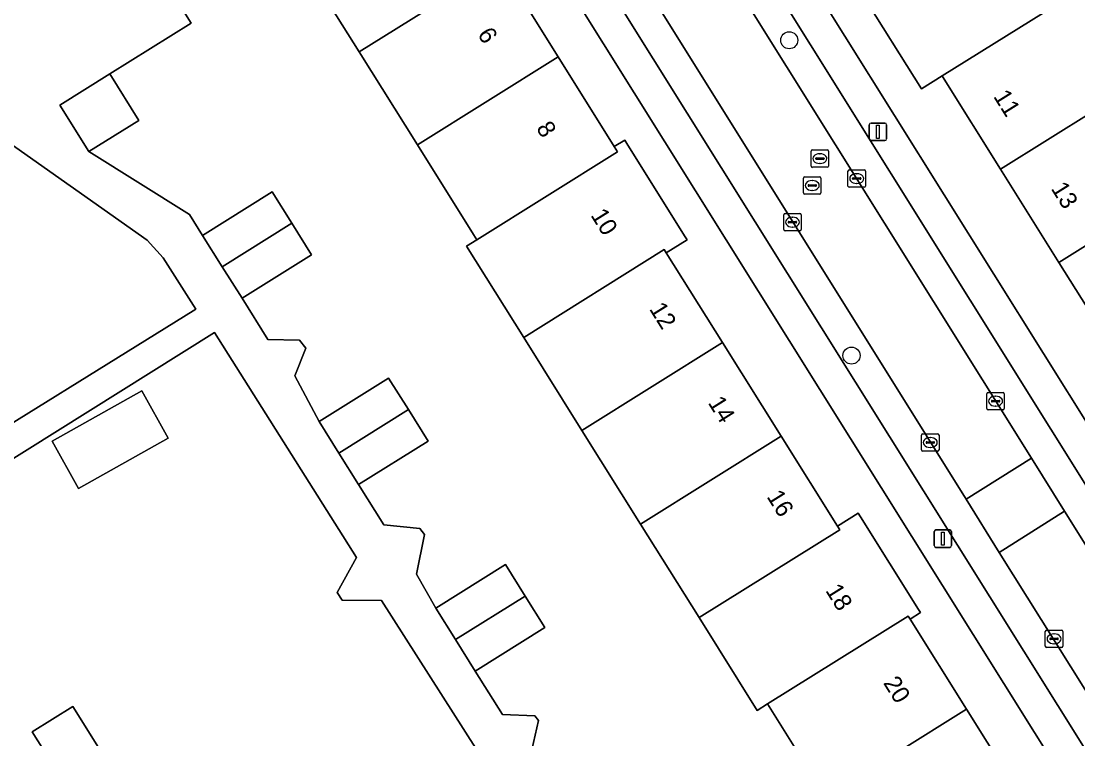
# Model space of a CAD drawing. Extents: x 159664 to 160323, y 385312 to 386115.
# Drawn here: x 159729.1 to 159789.6, y 385837.6 to 385878.7 of the extents above; entities that cross this region are included whole.
import ezdxf

# ---------------------------------------------------------------- set-up
doc = ezdxf.new("R2010")
doc.units = 0
for name, color, linetype in [('IMGEO_Boom', 7, 'Continuous'), ('IMGEO_Erf', 7, 'Continuous'), ('IMGEO_Kolk', 7, 'Continuous'), ('IMGEO_Lichtmast', 7, 'Continuous'), ('IMGEO_Pand', 7, 'Continuous'), ('IMGEO_Pand_nummerreeks', 7, 'Continuous'), ('IMGEO_Parkeervlak_open', 7, 'Continuous'), ('IMGEO_Rijbaan_lokaal_open', 7, 'Continuous'), ('IMGEO_Rioolput', 7, 'Continuous'), ('IMGEO_Voetpad_open', 7, 'Continuous')]:
    doc.layers.add(name, color=color, linetype=linetype)

msp = doc.modelspace()

# ---------------------------------------------------------------- linework, layer by layer
at = {"layer": 'IMGEO_Boom'}
for centre in [(159773.122, 385877.604), (159776.686, 385859.535)]:
    msp.add_circle(centre, 0.489, dxfattribs=at)
at = {"layer": 'IMGEO_Erf'}
for points in [[(159791.799, 385859.713), (159788.568, 385864.879), (159785.226, 385870.22), (159781.999, 385875.376), (159781.883, 385875.561), (159780.697, 385874.82), (159777.238, 385880.349), (159777.832, 385880.72), (159774.615, 385885.877), (159771.397, 385891.031), (159770.803, 385890.661), (159770.686, 385890.851), (159767.471, 385895.998), (159767.235, 385896.373), (159767.829, 385896.744), (159764.489, 385902.087), (159762.082, 385900.584), (159799.061, 385841.468)], [(159788.93, 385835.134), (159751.956, 385894.264)], [(159775.221, 385834.242), (159771.881, 385839.579), (159771.289, 385839.209), (159767.964, 385844.521), (159764.607, 385849.886), (159761.25, 385855.252), (159757.919, 385860.575), (159754.645, 385865.807), (159755.239, 385866.178), (159755.053, 385866.475), (159751.836, 385871.617), (159748.504, 385876.938), (159745.257, 385882.121)], [(159756.666, 385881.832), (159759.896, 385876.657), (159763.107, 385871.513), (159763.701, 385871.884), (159763.887, 385871.586), (159767.156, 385866.351), (159767.27, 385866.169), (159766.082, 385865.428), (159769.302, 385860.287), (159772.661, 385854.922), (159775.887, 385849.77), (159777.075, 385850.511), (159777.206, 385850.301), (159780.526, 385844.985), (159780.633, 385844.814), (159780.04, 385844.443), (159783.276, 385839.278), (159786.733, 385833.76)], [(159737.198, 385881.275), (159738.882, 385878.585), (159734.216, 385875.672), (159735.875, 385873.013), (159733.025, 385871.234), (159738.778, 385867.622), (159739.528, 385866.427), (159743.511, 385868.923), (159744.64, 385867.121), (159745.772, 385865.316), (159741.789, 385862.82), (159743.263, 385860.467), (159745.089, 385860.419), (159745.435, 385859.97), (159744.81, 385858.369), (159746.2, 385855.754), (159750.182, 385858.25), (159751.314, 385856.444), (159752.445, 385854.639), (159748.463, 385852.143), (159749.908, 385849.839), (159751.977, 385849.637), (159752.235, 385849.291), (159751.777, 385847.007), (159752.887, 385845.068), (159756.872, 385847.559), (159758.001, 385845.754), (159759.13, 385843.95), (159755.144, 385841.458), (159756.703, 385838.963), (159758.56, 385838.903), (159758.773, 385838.63), (159758.279, 385836.531)], [(159708.629, 385843.25), (159739.153, 385862.198), (159737.275, 385865.144), (159736.353, 385866.149), (159719.037, 385878.37)], [(159730.423, 385836.946), (159729.78, 385837.969), (159732.097, 385839.423), (159733.573, 385837.072)]]:
    msp.add_lwpolyline(points, dxfattribs=at)
for points in [[(159749.78, 385845.505), (159747.52, 385845.517), (159747.246, 385845.967), (159748.353, 385847.97), (159740.221, 385860.856), (159709.605, 385841.691), (159725.533, 385816.246), (159727.547, 385813.028), (159757.404, 385831.429), (159757.978, 385832.141), (159757.978, 385832.633)], [(159730.916, 385854.633), (159736.049, 385857.512), (159737.567, 385854.806), (159732.434, 385851.927)]]:
    msp.add_lwpolyline(points, close=True, dxfattribs=at)
at = {"layer": 'IMGEO_Kolk'}
for p, q in [((159776.486, 385869.254), (159776.486, 385870.106)), ((159776.561, 385870.18), (159777.413, 385870.18)), ((159776.974, 385869.96), (159776.999, 385869.96)), ((159777.487, 385870.106), (159777.487, 385869.254)), ((159776.745, 385869.674), (159776.745, 385869.686)), ((159777.183, 385869.637), (159776.785, 385869.637)), ((159776.788, 385869.723), (159777.186, 385869.723)), ((159776.997, 385869.4), (159776.972, 385869.4)), ((159777.229, 385869.686), (159777.229, 385869.674)), ((159777.413, 385869.18), (159776.561, 385869.18)), ((159772.807, 385866.755), (159772.807, 385867.607)), ((159772.882, 385867.681), (159773.734, 385867.681)), ((159773.808, 385867.607), (159773.808, 385866.755)), ((159773.066, 385867.175), (159773.066, 385867.187)), ((159773.504, 385867.138), (159773.106, 385867.138)), ((159773.109, 385867.224), (159773.507, 385867.224)), ((159773.318, 385866.901), (159773.293, 385866.901)), ((159773.295, 385867.461), (159773.32, 385867.461)), ((159773.55, 385867.187), (159773.55, 385867.175)), ((159773.734, 385866.681), (159772.882, 385866.681)), ((159784.437, 385856.499), (159784.437, 385857.351)), ((159784.512, 385857.425), (159785.364, 385857.425)), ((159785.438, 385857.351), (159785.438, 385856.499)), ((159784.696, 385856.919), (159784.696, 385856.931)), ((159785.134, 385856.882), (159784.736, 385856.882)), ((159784.739, 385856.968), (159785.137, 385856.968)), ((159784.948, 385856.645), (159784.923, 385856.645)), ((159784.925, 385857.205), (159784.95, 385857.205)), ((159785.18, 385856.931), (159785.18, 385856.919)), ((159785.364, 385856.425), (159784.512, 385856.425)), ((159780.698, 385854.13), (159780.698, 385854.982)), ((159780.773, 385855.056), (159781.625, 385855.056)), ((159781.186, 385854.836), (159781.211, 385854.836)), ((159781.699, 385854.982), (159781.699, 385854.13)), ((159780.957, 385854.55), (159780.957, 385854.562)), ((159781.395, 385854.513), (159780.997, 385854.513)), ((159781, 385854.599), (159781.398, 385854.599)), ((159781.209, 385854.276), (159781.184, 385854.276)), ((159781.441, 385854.562), (159781.441, 385854.55)), ((159781.625, 385854.056), (159780.773, 385854.056)), ((159787.786, 385842.88), (159787.786, 385843.732)), ((159787.861, 385843.806), (159788.713, 385843.806)), ((159788.045, 385843.3), (159788.045, 385843.312)), ((159788.088, 385843.349), (159788.486, 385843.349)), ((159788.274, 385843.586), (159788.299, 385843.586)), ((159788.529, 385843.312), (159788.529, 385843.3)), ((159788.787, 385843.732), (159788.787, 385842.88)), ((159788.713, 385842.806), (159787.861, 385842.806)), ((159788.483, 385843.263), (159788.085, 385843.263)), ((159788.297, 385843.026), (159788.272, 385843.026))]:
    msp.add_line(p, q, dxfattribs=at)
for points in [[(159776.486, 385869.254), (159776.486, 385870.106)], [(159776.561, 385870.18), (159777.413, 385870.18)], [(159777.487, 385870.106), (159777.487, 385869.254)], [(159777.413, 385869.18), (159776.561, 385869.18)], [(159772.807, 385866.755), (159772.807, 385867.607)], [(159772.882, 385867.681), (159773.734, 385867.681)], [(159773.808, 385867.607), (159773.808, 385866.755)], [(159773.734, 385866.681), (159772.882, 385866.681)], [(159784.437, 385856.499), (159784.437, 385857.351)], [(159784.512, 385857.425), (159785.364, 385857.425)], [(159785.438, 385857.351), (159785.438, 385856.499)], [(159785.364, 385856.425), (159784.512, 385856.425)], [(159780.698, 385854.13), (159780.698, 385854.982)], [(159780.773, 385855.056), (159781.625, 385855.056)], [(159781.699, 385854.982), (159781.699, 385854.13)], [(159781.625, 385854.056), (159780.773, 385854.056)], [(159787.786, 385842.88), (159787.786, 385843.732)], [(159787.861, 385843.806), (159788.713, 385843.806)], [(159788.787, 385843.732), (159788.787, 385842.88)], [(159788.713, 385842.806), (159787.861, 385842.806)]]:
    msp.add_lwpolyline(points, dxfattribs=at)
for centre, radius, start, end in [((159776.563, 385870.104), 0.0765, 91.55205, 178.44795), ((159776.563, 385870.104), 0.0765, 91.55205, 178.44795), ((159777.411, 385870.104), 0.0765, 1.55205, 88.44795), ((159777.411, 385870.104), 0.0765, 1.55205, 88.44795), ((159776.785, 385869.683), 0.0403, 85.87752, 175.75265), ((159776.782, 385869.673), 0.0366, 178.93798, 274.71019), ((159777.186, 385869.68), 0.043, 264.86636, 352.45326), ((159777.19, 385869.685), 0.0386, 1.73085, 96.63898), ((159776.563, 385869.256), 0.0765, 181.55205, 268.44795), ((159776.563, 385869.256), 0.0765, 181.55205, 268.44795), ((159777.411, 385869.256), 0.0765, 271.55205, 358.44795), ((159777.411, 385869.256), 0.0765, 271.55205, 358.44795), ((159772.884, 385867.605), 0.0765, 91.55205, 178.44795), ((159772.884, 385867.605), 0.0765, 91.55205, 178.44795), ((159773.732, 385867.605), 0.0765, 1.55205, 88.44795), ((159773.732, 385867.605), 0.0765, 1.55205, 88.44795), ((159773.106, 385867.184), 0.0403, 85.87752, 175.75265), ((159773.103, 385867.174), 0.0366, 178.93798, 274.71019), ((159773.507, 385867.181), 0.043, 264.86636, 352.45326), ((159773.511, 385867.186), 0.0386, 1.73085, 96.63898), ((159772.884, 385866.757), 0.0765, 181.55205, 268.44795), ((159772.884, 385866.757), 0.0765, 181.55205, 268.44795), ((159773.732, 385866.757), 0.0765, 271.55205, 358.44795), ((159773.732, 385866.757), 0.0765, 271.55205, 358.44795), ((159784.514, 385857.349), 0.0765, 91.55205, 178.44795), ((159784.514, 385857.349), 0.0765, 91.55205, 178.44795), ((159785.362, 385857.349), 0.0765, 1.55205, 88.44795), ((159785.362, 385857.349), 0.0765, 1.55205, 88.44795), ((159784.736, 385856.928), 0.0403, 85.87752, 175.75265), ((159784.733, 385856.918), 0.0366, 178.93798, 274.71019), ((159785.137, 385856.925), 0.043, 264.86636, 352.45326), ((159785.141, 385856.93), 0.0386, 1.73085, 96.63898), ((159784.514, 385856.501), 0.0765, 181.55205, 268.44795), ((159784.514, 385856.501), 0.0765, 181.55205, 268.44795), ((159785.362, 385856.501), 0.0765, 271.55205, 358.44795), ((159785.362, 385856.501), 0.0765, 271.55205, 358.44795), ((159780.775, 385854.98), 0.0765, 91.55205, 178.44795), ((159780.775, 385854.98), 0.0765, 91.55205, 178.44795), ((159781.623, 385854.98), 0.0765, 1.55205, 88.44795), ((159781.623, 385854.98), 0.0765, 1.55205, 88.44795), ((159780.997, 385854.559), 0.0403, 85.87752, 175.75265), ((159780.994, 385854.549), 0.0366, 178.93798, 274.71019), ((159781.398, 385854.556), 0.043, 264.86636, 352.45326), ((159781.402, 385854.561), 0.0386, 1.73085, 96.63898), ((159780.775, 385854.132), 0.0765, 181.55205, 268.44795), ((159780.775, 385854.132), 0.0765, 181.55205, 268.44795), ((159781.623, 385854.132), 0.0765, 271.55205, 358.44795), ((159781.623, 385854.132), 0.0765, 271.55205, 358.44795), ((159787.863, 385843.73), 0.0765, 91.55205, 178.44795), ((159787.863, 385843.73), 0.0765, 91.55205, 178.44795), ((159788.085, 385843.309), 0.0403, 85.87752, 175.75265), ((159788.49, 385843.311), 0.0386, 1.73085, 96.63898), ((159788.711, 385843.73), 0.0765, 1.55205, 88.44795), ((159788.711, 385843.73), 0.0765, 1.55205, 88.44795), ((159787.863, 385842.882), 0.0765, 181.55205, 268.44795), ((159787.863, 385842.882), 0.0765, 181.55205, 268.44795), ((159788.082, 385843.299), 0.0366, 178.93798, 274.71019), ((159788.486, 385843.306), 0.043, 264.86636, 352.45326), ((159788.711, 385842.882), 0.0765, 271.55205, 358.44795), ((159788.711, 385842.882), 0.0765, 271.55205, 358.44795)]:
    msp.add_arc(centre, radius, start, end, dxfattribs=at)
for centre, major_axis, ratio, start_param, end_param in [((159776.973, 385869.68), (-0.387, 0.002), 0.722429, 4.712389, 7.853982), ((159776.998, 385869.68), (-0.39, 0.002), 0.717154, 1.570796, 4.712389), ((159773.294, 385867.181), (-0.387, 0.002), 0.722429, 4.712389, 7.853982), ((159773.319, 385867.181), (-0.39, 0.002), 0.717154, 1.570796, 4.712389), ((159784.924, 385856.925), (-0.387, 0.002), 0.722429, 4.712389, 7.853982), ((159784.949, 385856.925), (-0.39, 0.002), 0.717154, 1.570796, 4.712389), ((159781.185, 385854.556), (-0.387, 0.002), 0.722429, 4.712389, 7.853982), ((159781.21, 385854.556), (-0.39, 0.002), 0.717154, 1.570796, 4.712389), ((159788.273, 385843.306), (-0.387, 0.002), 0.722429, 4.712389, 7.853982), ((159788.298, 385843.306), (-0.39, 0.002), 0.717154, 1.570796, 4.712389)]:
    msp.add_ellipse(centre, major_axis=major_axis, ratio=ratio, start_param=start_param, end_param=end_param, dxfattribs=at)
at = {"layer": 'IMGEO_Lichtmast'}
for p, q in [((159777.708, 385871.956), (159777.708, 385872.756)), ((159777.708, 385872.756), (159777.708, 385871.956)), ((159777.808, 385872.856), (159778.598, 385872.856)), ((159778.598, 385872.856), (159777.808, 385872.856)), ((159778.698, 385872.756), (159778.698, 385871.956)), ((159778.698, 385871.956), (159778.698, 385872.756)), ((159778.598, 385871.856), (159777.808, 385871.856)), ((159777.808, 385871.856), (159778.598, 385871.856)), ((159781.423, 385848.648), (159781.423, 385849.448)), ((159781.423, 385849.448), (159781.423, 385848.648)), ((159781.523, 385849.548), (159782.313, 385849.548)), ((159782.313, 385849.548), (159781.523, 385849.548)), ((159782.413, 385849.448), (159782.413, 385848.648)), ((159782.413, 385848.648), (159782.413, 385849.448)), ((159782.313, 385848.548), (159781.523, 385848.548)), ((159781.523, 385848.548), (159782.313, 385848.548))]:
    msp.add_line(p, q, dxfattribs=at)
for points in [[(159778.128, 385872.731), (159778.278, 385872.731), (159778.278, 385871.981), (159778.128, 385871.981), (159778.128, 385872.731)], [(159781.843, 385849.423), (159781.993, 385849.423), (159781.993, 385848.673), (159781.843, 385848.673), (159781.843, 385849.423)]]:
    msp.add_lwpolyline(points, dxfattribs=at)
for centre, start, end in [((159777.808, 385872.756), 90, 180), ((159777.808, 385872.756), 90, 180), ((159778.598, 385872.756), 0, 90), ((159778.598, 385872.756), 360, 90), ((159777.808, 385871.956), 180, 270), ((159777.808, 385871.956), 180, 270), ((159778.598, 385871.956), 270, 0), ((159778.598, 385871.956), 270, 0), ((159781.523, 385849.448), 90, 180), ((159781.523, 385849.448), 90, 180), ((159782.313, 385849.448), 0, 90), ((159782.313, 385849.448), 360, 90), ((159781.523, 385848.648), 180, 270), ((159781.523, 385848.648), 180, 270), ((159782.313, 385848.648), 270, 0), ((159782.313, 385848.648), 270, 0)]:
    msp.add_arc(centre, 0.1, start, end, dxfattribs=at)
at = {"layer": 'IMGEO_Pand'}
for points in [[(159753.688, 385887.912), (159753.094, 385887.541), (159745.023, 385882.494), (159745.257, 385882.121), (159748.504, 385876.938), (159756.572, 385881.983), (159757.165, 385882.354)], [(159786.514, 385886.125), (159785.921, 385885.754), (159777.832, 385880.72), (159777.238, 385880.349), (159780.697, 385874.82), (159781.883, 385875.561), (159789.957, 385880.601)], [(159756.666, 385881.832), (159756.572, 385881.983), (159748.504, 385876.938), (159751.836, 385871.617), (159759.896, 385876.657)], [(159789.957, 385880.601), (159781.883, 385875.561), (159781.999, 385875.376), (159785.226, 385870.22), (159793.289, 385875.254)], [(159763.293, 385871.215), (159763.107, 385871.513), (159759.896, 385876.657), (159751.836, 385871.617), (159755.053, 385866.475), (159755.239, 385866.178)], [(159735.875, 385873.013), (159734.216, 385875.672), (159731.365, 385873.892), (159733.025, 385871.234)], [(159785.226, 385870.22), (159788.568, 385864.879), (159796.621, 385869.907), (159793.289, 385875.254)], [(159767.27, 385866.169), (159767.156, 385866.351), (159763.887, 385871.586), (159763.701, 385871.884), (159763.107, 385871.513), (159763.293, 385871.215), (159755.239, 385866.178), (159754.645, 385865.807), (159757.919, 385860.575), (159765.969, 385865.609), (159766.082, 385865.428)], [(159800.005, 385864.476), (159796.621, 385869.907), (159788.568, 385864.879), (159791.799, 385859.713), (159791.961, 385859.455)], [(159743.511, 385868.923), (159739.528, 385866.427), (159740.658, 385864.626), (159744.64, 385867.121)], [(159741.789, 385862.82), (159745.772, 385865.316), (159744.64, 385867.121), (159740.658, 385864.626)], [(159766.082, 385865.428), (159765.969, 385865.609), (159757.919, 385860.575), (159761.25, 385855.252), (159769.302, 385860.287)], [(159772.661, 385854.922), (159769.302, 385860.287), (159761.25, 385855.252), (159764.607, 385849.886)], [(159751.314, 385856.444), (159750.182, 385858.25), (159746.2, 385855.754), (159747.331, 385853.948)], [(159730.916, 385854.633), (159732.434, 385851.927), (159737.567, 385854.806), (159736.049, 385857.512)], [(159752.445, 385854.639), (159751.314, 385856.444), (159747.331, 385853.948), (159748.463, 385852.143)], [(159775.887, 385849.77), (159772.661, 385854.922), (159764.607, 385849.886), (159767.964, 385844.521), (159776.019, 385849.559)], [(159780.633, 385844.814), (159780.526, 385844.985), (159777.206, 385850.301), (159777.075, 385850.511), (159775.887, 385849.77), (159776.019, 385849.559), (159767.964, 385844.521), (159771.289, 385839.209), (159771.881, 385839.579), (159779.933, 385844.614), (159780.04, 385844.443)], [(159758.001, 385845.754), (159756.872, 385847.559), (159752.887, 385845.068), (159754.016, 385843.263)], [(159755.144, 385841.458), (159759.13, 385843.95), (159758.001, 385845.754), (159754.016, 385843.263)], [(159780.04, 385844.443), (159779.933, 385844.614), (159771.881, 385839.579), (159775.221, 385834.242), (159783.276, 385839.278)], [(159725.165, 385839.985), (159718.061, 385835.526), (159720.309, 385831.935), (159720.818, 385832.253), (159722.25, 385829.965), (159729.463, 385834.492), (159733.573, 385837.072), (159732.097, 385839.423), (159729.78, 385837.969), (159730.423, 385836.946), (159728.525, 385835.755), (159727.751, 385836.987), (159727.349, 385836.736), (159725.268, 385840.05)], [(159786.733, 385833.76), (159783.276, 385839.278), (159775.221, 385834.242), (159773.526, 385833.182), (159775.293, 385830.356), (159770.808, 385827.55), (159772.494, 385824.856)]]:
    msp.add_lwpolyline(points, close=True, dxfattribs=at)
at = {"layer": 'IMGEO_Parkeervlak_open'}
for points in [[(159744.818, 385921.16), (159786.993, 385853.661)], [(159785.139, 385848.258), (159783.248, 385851.302), (159741.032, 385918.933)], [(159741.034, 385915.456), (159751.377, 385898.907), (159753.743, 385895.078), (159790.443, 385836.375), (159792.83, 385832.57), (159829.402, 385773.998), (159831.787, 385770.18), (159850.746, 385739.72), (159852.33, 385740.71), (159841.328, 385758.304), (159807.874, 385811.971), (159785.139, 385848.258)], [(159797.238, 385840.688), (159760.579, 385899.376)], [(159786.993, 385853.661), (159788.888, 385850.614)], [(159788.888, 385850.614), (159845.062, 385760.744)]]:
    msp.add_lwpolyline(points, dxfattribs=at)
at = {"layer": 'IMGEO_Rijbaan_lokaal_open'}
for points in [[(159744.818, 385921.16), (159744.511, 385921.664), (159740.787, 385919.315), (159741.032, 385918.933), (159783.248, 385851.302), (159786.993, 385853.661)], [(159783.248, 385851.302), (159785.139, 385848.258), (159788.888, 385850.614), (159786.993, 385853.661)], [(159788.888, 385850.614), (159785.139, 385848.258), (159807.874, 385811.971), (159841.328, 385758.304), (159845.062, 385760.744)]]:
    msp.add_lwpolyline(points, close=True, dxfattribs=at)
at = {"layer": 'IMGEO_Rioolput'}
for p, q in [((159774.377, 385870.398), (159774.377, 385871.25)), ((159774.452, 385871.324), (159775.304, 385871.324)), ((159775.378, 385871.25), (159775.378, 385870.398)), ((159774.636, 385870.818), (159774.636, 385870.83)), ((159775.074, 385870.781), (159774.676, 385870.781)), ((159774.679, 385870.867), (159775.077, 385870.867)), ((159774.888, 385870.544), (159774.863, 385870.544)), ((159774.865, 385871.104), (159774.89, 385871.104)), ((159775.12, 385870.83), (159775.12, 385870.818)), ((159775.304, 385870.324), (159774.452, 385870.324)), ((159773.939, 385868.858), (159773.939, 385869.71)), ((159774.014, 385869.784), (159774.866, 385869.784)), ((159774.241, 385869.327), (159774.639, 385869.327)), ((159774.427, 385869.564), (159774.452, 385869.564)), ((159774.94, 385869.71), (159774.94, 385868.858)), ((159774.866, 385868.784), (159774.014, 385868.784)), ((159774.198, 385869.278), (159774.198, 385869.29)), ((159774.636, 385869.241), (159774.238, 385869.241)), ((159774.45, 385869.004), (159774.425, 385869.004)), ((159774.682, 385869.29), (159774.682, 385869.278))]:
    msp.add_line(p, q, dxfattribs=at)
for points in [[(159774.377, 385870.398), (159774.377, 385871.25)], [(159774.452, 385871.324), (159775.304, 385871.324)], [(159775.378, 385871.25), (159775.378, 385870.398)], [(159775.304, 385870.324), (159774.452, 385870.324)], [(159773.939, 385868.858), (159773.939, 385869.71)], [(159774.014, 385869.784), (159774.866, 385869.784)], [(159774.94, 385869.71), (159774.94, 385868.858)], [(159774.866, 385868.784), (159774.014, 385868.784)]]:
    msp.add_lwpolyline(points, dxfattribs=at)
for centre, radius, start, end in [((159774.454, 385871.248), 0.0765, 91.55205, 178.44795), ((159774.454, 385871.248), 0.0765, 91.55205, 178.44795), ((159775.302, 385871.248), 0.0765, 1.55205, 88.44795), ((159775.302, 385871.248), 0.0765, 1.55205, 88.44795), ((159774.676, 385870.827), 0.0403, 85.87752, 175.75265), ((159774.673, 385870.817), 0.0366, 178.93798, 274.71019), ((159775.077, 385870.824), 0.043, 264.86636, 352.45326), ((159775.081, 385870.829), 0.0386, 1.73085, 96.63898), ((159774.454, 385870.4), 0.0765, 181.55205, 268.44795), ((159774.454, 385870.4), 0.0765, 181.55205, 268.44795), ((159775.302, 385870.4), 0.0765, 271.55205, 358.44795), ((159775.302, 385870.4), 0.0765, 271.55205, 358.44795), ((159774.016, 385869.708), 0.0765, 91.55205, 178.44795), ((159774.016, 385869.708), 0.0765, 91.55205, 178.44795), ((159774.238, 385869.287), 0.0403, 85.87752, 175.75265), ((159774.643, 385869.289), 0.0386, 1.73085, 96.63898), ((159774.864, 385869.708), 0.0765, 1.55205, 88.44795), ((159774.864, 385869.708), 0.0765, 1.55205, 88.44795), ((159774.016, 385868.86), 0.0765, 181.55205, 268.44795), ((159774.016, 385868.86), 0.0765, 181.55205, 268.44795), ((159774.235, 385869.277), 0.0366, 178.93798, 274.71019), ((159774.639, 385869.284), 0.043, 264.86636, 352.45326), ((159774.864, 385868.86), 0.0765, 271.55205, 358.44795), ((159774.864, 385868.86), 0.0765, 271.55205, 358.44795)]:
    msp.add_arc(centre, radius, start, end, dxfattribs=at)
for centre, major_axis, ratio, start_param, end_param in [((159774.864, 385870.824), (-0.387, 0.002), 0.722429, 4.712389, 7.853982), ((159774.889, 385870.824), (-0.39, 0.002), 0.717154, 1.570796, 4.712389), ((159774.426, 385869.284), (-0.387, 0.002), 0.722429, 4.712389, 7.853982), ((159774.451, 385869.284), (-0.39, 0.002), 0.717154, 1.570796, 4.712389)]:
    msp.add_ellipse(centre, major_axis=major_axis, ratio=ratio, start_param=start_param, end_param=end_param, dxfattribs=at)
at = {"layer": 'IMGEO_Voetpad_open'}
for points in [[(159801.183, 385838.076), (159799.061, 385841.468), (159762.082, 385900.584), (159759.832, 385904.182), (159747.353, 385924.131), (159744.511, 385921.664), (159744.818, 385921.16)], [(159747.851, 385919.727), (159758.184, 385903.198), (159758.579, 385903.421), (159760.952, 385899.606), (159760.579, 385899.376), (159797.238, 385840.688), (159797.62, 385840.926), (159799.98, 385837.147), (159799.599, 385836.908), (159836.21, 385778.296), (159836.589, 385778.536), (159839.001, 385774.716), (159838.62, 385774.468), (159844.984, 385764.305)], [(159741.032, 385918.933), (159740.787, 385919.315), (159737.177, 385917.789), (159749.768, 385897.575), (159749.851, 385897.63), (159751.956, 385894.264), (159788.93, 385835.134), (159789.958, 385833.49), (159791.049, 385831.741), (159827.962, 385772.584), (159830.13, 385769.11), (159843.706, 385747.354)], [(159850.746, 385739.72), (159831.787, 385770.18), (159831.417, 385769.944), (159829.035, 385773.762), (159829.402, 385773.998), (159792.83, 385832.57), (159792.452, 385832.313), (159790.073, 385836.148), (159790.443, 385836.375), (159753.743, 385895.078), (159753.361, 385894.84), (159750.98, 385898.656), (159751.377, 385898.907), (159741.034, 385915.456)], [(159758.279, 385836.531), (159758.773, 385838.63), (159758.56, 385838.903), (159756.703, 385838.963), (159755.144, 385841.458), (159754.016, 385843.263), (159752.887, 385845.068), (159751.777, 385847.007), (159752.235, 385849.291), (159751.977, 385849.637), (159749.908, 385849.839), (159748.463, 385852.143), (159747.331, 385853.948), (159746.2, 385855.754), (159744.81, 385858.369), (159745.435, 385859.97), (159745.089, 385860.419), (159743.263, 385860.467), (159741.789, 385862.82), (159740.658, 385864.626), (159739.528, 385866.427), (159738.778, 385867.622), (159733.025, 385871.234), (159731.365, 385873.892), (159734.216, 385875.672), (159738.882, 385878.585), (159737.198, 385881.275)], [(159719.037, 385878.37), (159736.353, 385866.149), (159737.275, 385865.144), (159739.153, 385862.198), (159708.629, 385843.25)], [(159709.605, 385841.691), (159740.221, 385860.856), (159748.353, 385847.97), (159747.246, 385845.967), (159747.52, 385845.517), (159749.78, 385845.505), (159757.978, 385832.633)]]:
    msp.add_lwpolyline(points, dxfattribs=at)

# ---------------------------------------------------------------- texts
at = {"layer": 'IMGEO_Pand_nummerreeks'}
for s, rotation, p in [('6', 302.01094, (159755.242, 385877.948)), ('11', 302.00521, (159784.782, 385874.39)), ('8', 302.01094, (159758.605, 385872.568)), ('13', 302.00443, (159788.081, 385869.11)), ('10', 302.01094, (159761.722, 385867.583)), ('12', 302.01094, (159765.08, 385862.212)), ('14', 302.01175, (159768.442, 385856.833)), ('16', 302.01094, (159771.804, 385851.457)), ('18', 302.01094, (159775.167, 385846.078)), ('20', 302.01094, (159778.479, 385840.779))]:
    msp.add_text(s, height=1, rotation=rotation, dxfattribs=at).set_placement(p)

doc.saveas('drawing.dxf')
